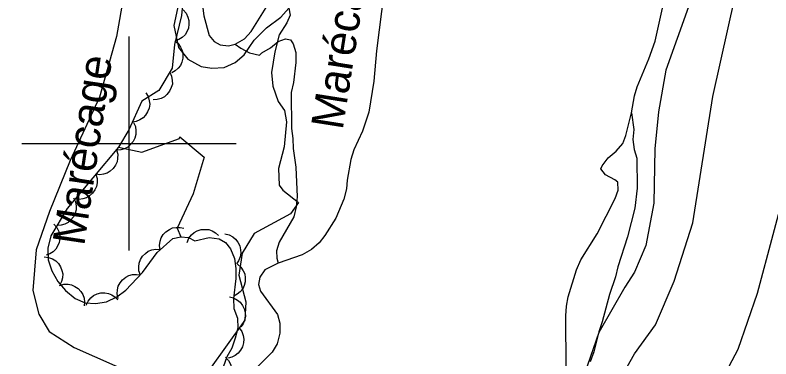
# Model space of a CAD drawing. Extents: x 282461 to 284471, y 5554090 to 5557646.
# Drawn here: x 283789.4 to 283860, y 5555379.9 to 5555412 of the extents above; entities that cross this region are included whole.
import ezdxf

# ---------------------------------------------------------------- set-up
doc = ezdxf.new("R2010")
doc.units = 0
for name, color, linetype in [('Niveau 1', 7, 'Continuous'), ('Niveau 2', 7, 'Continuous'), ('Niveau 22', 7, 'Continuous'), ('Niveau 4', 7, 'Continuous'), ('Niveau 44', 7, 'Continuous'), ('Niveau 61', 7, 'Continuous'), ('Niveau 7', 7, 'Continuous')]:
    doc.layers.add(name, color=color, linetype=linetype)

msp = doc.modelspace()

# ---------------------------------------------------------------- linework, layer by layer
at = {"layer": 'Niveau 1'}
for points in [[(283820.5, 5555325.9), (283822.12, 5555329.75), (283823.16, 5555333.95), (283822.84, 5555337.92), (283823.42, 5555340.41), (283824.35, 5555342.68), (283826.99, 5555346.18), (283828.94, 5555348.22), (283831.69, 5555350.7), (283834.9, 5555354.32), (283836.97, 5555358.05), (283839.52, 5555366.32), (283840.9, 5555369.15), (283847.23, 5555380.35), (283849.18, 5555383.07), (283850.91, 5555387.14), (283852.65, 5555392.58), (283854.53, 5555404.37), (283857.33, 5555416.94), (283859.42, 5555424.08), (283871, 5555459.98)], [(283799.51, 5555413.91), (283798.84, 5555409.98), (283797.25, 5555404.31), (283794.51, 5555398.4), (283792.57, 5555393.66), (283791.32, 5555390.07), (283791, 5555386.26), (283791.59, 5555384.07), (283792.53, 5555382.46), (283794.87, 5555380.97), (283802.46, 5555377.61), (283803.31, 5555375.06), (283802.63, 5555373.08), (283801.6, 5555371.44), (283799.53, 5555368.98), (283796.53, 5555366.39), (283793.64, 5555364.61), (283791.32, 5555363.07), (283789.48, 5555361.08), (283786.61, 5555357.33)]]:
    msp.add_lwpolyline(points, dxfattribs=at)
at = {"layer": 'Niveau 2'}
for points in [[(283805.46, 5555416.95), (283804.18, 5555411), (283804.63, 5555408.96), (283805.5, 5555407.88), (283806.74, 5555407.17), (283807.75, 5555407.04), (283808.9, 5555407.09), (283809.9, 5555407.55), (283810.75, 5555408.26), (283811.69, 5555409.63), (283812.84, 5555410.8), (283814.19, 5555411.78), (283814.93, 5555412.62), (283815.05, 5555411.98), (283814.74, 5555411.27), (283814.03, 5555410.14), (283813.61, 5555408.55), (283813.31, 5555406.63), (283813.42, 5555405.36), (283813.93, 5555403.92), (283814.53, 5555403.09), (283814.71, 5555402.02), (283814.49, 5555399.68), (283813.96, 5555397.67), (283814.01, 5555396.1), (283814.36, 5555395.63), (283815.84, 5555394.49), (283815.09, 5555393.44), (283811.7, 5555391.61), (283810.57, 5555389.75), (283810.26, 5555387.72), (283810.9, 5555385.22), (283810.81, 5555383.52), (283807.51, 5555378.9)], [(283853.46, 5555416.19), (283850.13, 5555406.85), (283849.45, 5555402.95), (283849.13, 5555399.49), (283849.03, 5555394.44), (283848.27, 5555390.49), (283847.21, 5555388), (283846.32, 5555386.6), (283843.88, 5555382.36), (283842.02, 5555376.97), (283835.87, 5555366.12), (283833.37, 5555360.01), (283830.77, 5555356.31), (283827.93, 5555353.48), (283824.43, 5555350.95), (283821.65, 5555347.14), (283820.48, 5555345.09), (283819.43, 5555342.41), (283816.05, 5555338.14), (283815.82, 5555337.29), (283816.9, 5555334.49), (283817.13, 5555333.43), (283814.59, 5555329.37), (283810.59, 5555320.28)]]:
    msp.add_lwpolyline(points, dxfattribs=at)
at = {"layer": 'Niveau 22'}
msp.add_lwpolyline([(283861.6, 5555396.95), (283858.68, 5555385.98), (283856.87, 5555380.77), (283854.63, 5555376.53), (283853.18, 5555373.42), (283853.29, 5555369.3), (283852.25, 5555367.49), (283850.42, 5555366.36), (283848.48, 5555364.45), (283845.84, 5555361.51), (283840.34, 5555354.96), (283839.08, 5555352.81), (283838.26, 5555350.21), (283837.44, 5555345.22), (283836.38, 5555341.79), (283835.8, 5555340.21), (283835.22, 5555337), (283833.89, 5555332.15), (283833.04, 5555325.31), (283832.67, 5555320.33), (283832.08, 5555316.02)], dxfattribs=at)
at = {"layer": 'Niveau 4'}
for points in [[(283823.83, 5555414.32), (283823.12, 5555408.64), (283822.87, 5555405.8), (283822.4, 5555402.91), (283821.82, 5555401.15), (283821.01, 5555399.4), (283820.72, 5555398.49), (283820.37, 5555396.56), (283820.31, 5555395.76), (283820.08, 5555394.8), (283819.33, 5555393.04), (283818.29, 5555391.4), (283817.77, 5555390.72), (283817.03, 5555390.1), (283816.17, 5555389.59), (283813.94, 5555388.84), (283812.68, 5555388.19), (283812.22, 5555387.51), (283812.1, 5555386.83), (283812.27, 5555386.2), (283813.86, 5555384.04), (283814.08, 5555383.24), (283814.08, 5555382.28)], [(283840.83, 5555379.03), (283840.79, 5555383.91), (283840.86, 5555384.82), (283841.03, 5555385.67), (283841.79, 5555388.22), (283842.19, 5555389.13), (283843.74, 5555391.57), (283845.42, 5555394.85), (283845.7, 5555395.64), (283845.65, 5555396.38), (283845.37, 5555396.61), (283844.51, 5555397.07), (283844.06, 5555397.64), (283844.18, 5555397.92), (283844.75, 5555398.66), (283845.5, 5555399.28), (283846.13, 5555400.01), (283846.42, 5555400.75), (283846.95, 5555402.86), (283847.23, 5555404.44), (283847.47, 5555405.29), (283848.56, 5555407.9), (283849.14, 5555409.54), (283850.08, 5555413.79)], [(283806.87, 5555412.87), (283806.98, 5555411.9), (283807.48, 5555410.08), (283807.94, 5555409.51), (283808.51, 5555409.22), (283809.3, 5555409.11), (283809.93, 5555409.27), (283810.79, 5555409.78), (283811.42, 5555410.46), (283812.98, 5555412.95)], [(283814.08, 5555382.28), (283813.84, 5555381.31), (283813.38, 5555380.52), (283811.37, 5555378.54)]]:
    msp.add_lwpolyline(points, dxfattribs=at)
at = {"layer": 'Niveau 44'}
for points in [[(283805.33, 5555416.47), (283804.91, 5555411.93), (283804.24, 5555409.25), (283804.03, 5555407.03), (283802.78, 5555404.93), (283801.21, 5555403.95), (283799.99, 5555401.26), (283799.03, 5555399.66), (283794.23, 5555393.94), (283792.71, 5555391.37), (283792.42, 5555390.22), (283792.46, 5555389.15), (283792.8, 5555388.1), (283793.34, 5555387.13), (283794.07, 5555386.27), (283794.96, 5555385.54), (283795.9, 5555385.13), (283796.87, 5555385.06), (283797.9, 5555385.23), (283798.86, 5555385.67), (283799.71, 5555386.31), (283801.26, 5555387.96), (283802.64, 5555389.82), (283804.09, 5555391.14), (283804.83, 5555391.29), (283805.57, 5555391.21), (283806.16, 5555390.92), (283807.49, 5555391.21), (283808.42, 5555391.1), (283809.01, 5555390.76), (283809.48, 5555390.18), (283809.84, 5555389.26), (283809.97, 5555388.33), (283809.98, 5555387.4), (283809.77, 5555385.54), (283809.78, 5555384.61), (283810.14, 5555383.68), (283810.15, 5555382.75), (283809.93, 5555381.82), (283809.59, 5555380.89), (283809.13, 5555380.07), (283808.79, 5555379.13)], [(283805.05, 5555412.48), (283805.33, 5555412.17), (283805.5, 5555411.8), (283805.6, 5555411.49), (283805.6, 5555411.14), (283805.54, 5555410.77), (283805.39, 5555410.42), (283805.23, 5555410.14), (283804.97, 5555409.9), (283804.66, 5555409.7), (283804.32, 5555409.57)], [(283804.27, 5555409.58), (283804.59, 5555409.32), (283804.82, 5555408.98), (283804.96, 5555408.68), (283805.02, 5555408.33), (283805.02, 5555407.96), (283804.92, 5555407.59), (283804.8, 5555407.29), (283804.58, 5555407.02), (283804.3, 5555406.77), (283803.99, 5555406.6)], [(283803.81, 5555406.66), (283803.98, 5555406.28), (283804.04, 5555405.88), (283804.05, 5555405.54), (283803.95, 5555405.21), (283803.79, 5555404.87), (283803.54, 5555404.58), (283803.3, 5555404.36), (283802.99, 5555404.2), (283802.63, 5555404.1), (283802.27, 5555404.08)], [(283801.57, 5555404.73), (283801.78, 5555404.38), (283801.89, 5555403.98), (283801.93, 5555403.66), (283801.87, 5555403.31), (283801.74, 5555402.96), (283801.53, 5555402.64), (283801.32, 5555402.39), (283801.02, 5555402.21), (283800.68, 5555402.06), (283800.33, 5555402)], [(283800.41, 5555401.96), (283800.59, 5555401.58), (283800.64, 5555401.18), (283800.64, 5555400.85), (283800.55, 5555400.51), (283800.39, 5555400.18), (283800.14, 5555399.89), (283799.9, 5555399.66), (283799.58, 5555399.51), (283799.23, 5555399.41), (283798.87, 5555399.39)], [(283798.83, 5555399.42), (283798.94, 5555399.01), (283798.93, 5555398.61), (283798.88, 5555398.28), (283798.73, 5555397.96), (283798.52, 5555397.66), (283798.23, 5555397.41), (283797.96, 5555397.23), (283797.62, 5555397.13), (283797.26, 5555397.08), (283796.9, 5555397.12)], [(283796.9, 5555397.12), (283797.01, 5555396.72), (283797.01, 5555396.31), (283796.96, 5555395.98), (283796.81, 5555395.67), (283796.59, 5555395.36), (283796.3, 5555395.12), (283796.03, 5555394.93), (283795.7, 5555394.83), (283795.33, 5555394.78), (283794.97, 5555394.82)], [(283794.82, 5555394.93), (283794.99, 5555394.55), (283795.05, 5555394.15), (283795.06, 5555393.82), (283794.96, 5555393.48), (283794.8, 5555393.15), (283794.56, 5555392.86), (283794.32, 5555392.63), (283794, 5555392.48), (283793.65, 5555392.37), (283793.29, 5555392.35)], [(283792.99, 5555392.47), (283793.27, 5555392.16), (283793.44, 5555391.79), (283793.54, 5555391.48), (283793.54, 5555391.13), (283793.48, 5555390.76), (283793.33, 5555390.41), (283793.16, 5555390.13), (283792.9, 5555389.89), (283792.59, 5555389.69), (283792.25, 5555389.57)], [(283802.91, 5555390.06), (283802.85, 5555390.48), (283802.91, 5555390.88), (283803, 5555391.2), (283803.19, 5555391.49), (283803.44, 5555391.76), (283803.77, 5555391.97), (283804.06, 5555392.12), (283804.41, 5555392.17), (283804.78, 5555392.17), (283805.13, 5555392.08)], [(283805.42, 5555390.76), (283805.58, 5555391.15), (283805.83, 5555391.46), (283806.07, 5555391.69), (283806.38, 5555391.85), (283806.74, 5555391.96), (283807.12, 5555391.98), (283807.44, 5555391.96), (283807.77, 5555391.83), (283808.09, 5555391.65), (283808.35, 5555391.4)], [(283808.94, 5555391.56), (283809.35, 5555391.47), (283809.7, 5555391.27), (283809.96, 5555391.07), (283810.17, 5555390.78), (283810.34, 5555390.45), (283810.41, 5555390.08), (283810.45, 5555389.75), (283810.37, 5555389.41), (283810.24, 5555389.06), (283810.03, 5555388.77)], [(283801.07, 5555387.7), (283800.93, 5555388.1), (283800.91, 5555388.5), (283800.94, 5555388.83), (283801.07, 5555389.16), (283801.27, 5555389.47), (283801.54, 5555389.74), (283801.8, 5555389.94), (283802.13, 5555390.06), (283802.5, 5555390.13), (283802.86, 5555390.11)], [(283792.07, 5555389.41), (283792.49, 5555389.37), (283792.86, 5555389.22), (283793.15, 5555389.06), (283793.4, 5555388.81), (283793.6, 5555388.5), (283793.73, 5555388.14), (283793.81, 5555387.82), (283793.78, 5555387.47), (283793.69, 5555387.11), (283793.53, 5555386.79)], [(283810.13, 5555388.73), (283810.45, 5555388.46), (283810.67, 5555388.12), (283810.81, 5555387.82), (283810.86, 5555387.47), (283810.85, 5555387.1), (283810.74, 5555386.73), (283810.62, 5555386.43), (283810.39, 5555386.16), (283810.11, 5555385.92), (283809.79, 5555385.75)], [(283798.99, 5555385.54), (283798.9, 5555385.95), (283798.93, 5555386.35), (283798.99, 5555386.68), (283799.16, 5555386.99), (283799.39, 5555387.28), (283799.69, 5555387.51), (283799.97, 5555387.68), (283800.32, 5555387.76), (283800.69, 5555387.78), (283801.04, 5555387.73)], [(283793.5, 5555386.74), (283793.9, 5555386.86), (283794.31, 5555386.86), (283794.63, 5555386.81), (283794.95, 5555386.66), (283795.26, 5555386.45), (283795.51, 5555386.17), (283795.7, 5555385.9), (283795.8, 5555385.56), (283795.85, 5555385.2), (283795.82, 5555384.84)], [(283795.99, 5555384.92), (283796.17, 5555385.29), (283796.44, 5555385.6), (283796.69, 5555385.81), (283797.01, 5555385.96), (283797.37, 5555386.05), (283797.75, 5555386.05), (283798.07, 5555386.01), (283798.39, 5555385.87), (283798.7, 5555385.66), (283798.95, 5555385.4)], [(283809.37, 5555385.68), (283809.77, 5555385.58), (283810.13, 5555385.38), (283810.39, 5555385.18), (283810.6, 5555384.89), (283810.76, 5555384.56), (283810.84, 5555384.19), (283810.87, 5555383.86), (283810.79, 5555383.52), (283810.66, 5555383.17), (283810.45, 5555382.88)], [(283810.28, 5555382.78), (283810.53, 5555382.45), (283810.66, 5555382.06), (283810.72, 5555381.74), (283810.69, 5555381.39), (283810.6, 5555381.03), (283810.41, 5555380.7), (283810.21, 5555380.43), (283809.93, 5555380.22), (283809.6, 5555380.05), (283809.25, 5555379.97)], [(283809.01, 5555380.06), (283809.29, 5555379.75), (283809.47, 5555379.39), (283809.57, 5555379.07), (283809.58, 5555378.72), (283809.53, 5555378.36), (283809.38, 5555378), (283809.22, 5555377.72), (283808.96, 5555377.48), (283808.66, 5555377.27), (283808.32, 5555377.14)]]:
    msp.add_lwpolyline(points, dxfattribs=at)
at = {"layer": 'Niveau 61'}
for points in [[(283800, 5555390), (283800, 5555410)], [(283790, 5555400), (283810, 5555400)]]:
    msp.add_lwpolyline(points, dxfattribs=at)
at = {"layer": 'Niveau 7'}
for points in [[(283809.93, 5555409.27), (283810.43, 5555408.91), (283811.25, 5555408.45), (283812.19, 5555408.23), (283812.42, 5555408.46), (283813.23, 5555408.94), (283813.92, 5555409.53), (283814.62, 5555409.77), (283815.09, 5555409.66), (283815.33, 5555409.31), (283815.57, 5555408.5), (283815.58, 5555407.57), (283815.37, 5555405.7), (283815.14, 5555404.77), (283815.18, 5555401.4), (283815.31, 5555400.47), (283815.32, 5555399.54), (283815.57, 5555397.8), (283815.72, 5555395.01), (283815.61, 5555394.07), (283815.39, 5555393.14), (283814.02, 5555390.8), (283813.79, 5555389.98), (283813.8, 5555389.28), (283813.94, 5555388.84)], [(283846.95, 5555402.86), (283847.16, 5555401.29), (283847.06, 5555400.36), (283847.18, 5555399.43), (283847.43, 5555398.62), (283847.46, 5555395.83), (283847.24, 5555393.96), (283846.57, 5555391.28), (283845.67, 5555388.48), (283845.45, 5555387.54), (283844.88, 5555385.91), (283844.21, 5555383.34), (283843.87, 5555382.41), (283843.43, 5555380.54), (283843.09, 5555379.61)], [(283799.03, 5555399.66), (283801.19, 5555399.2), (283804.73, 5555400.45), (283804.75, 5555400.61), (283807.03, 5555398.71), (283805.99, 5555395.29), (283804.49, 5555392.1), (283804.83, 5555391.29)]]:
    msp.add_lwpolyline(points, dxfattribs=at)

# ---------------------------------------------------------------- texts
for height, rotation, p in [(3, 81.0598, (283819.95, 5555401.19)), (2.9999, 81.51387, (283795.81, 5555390.37))]:
    msp.add_text('Marécage', height=height, rotation=rotation, dxfattribs=at).set_placement(p)

doc.saveas('drawing.dxf')
